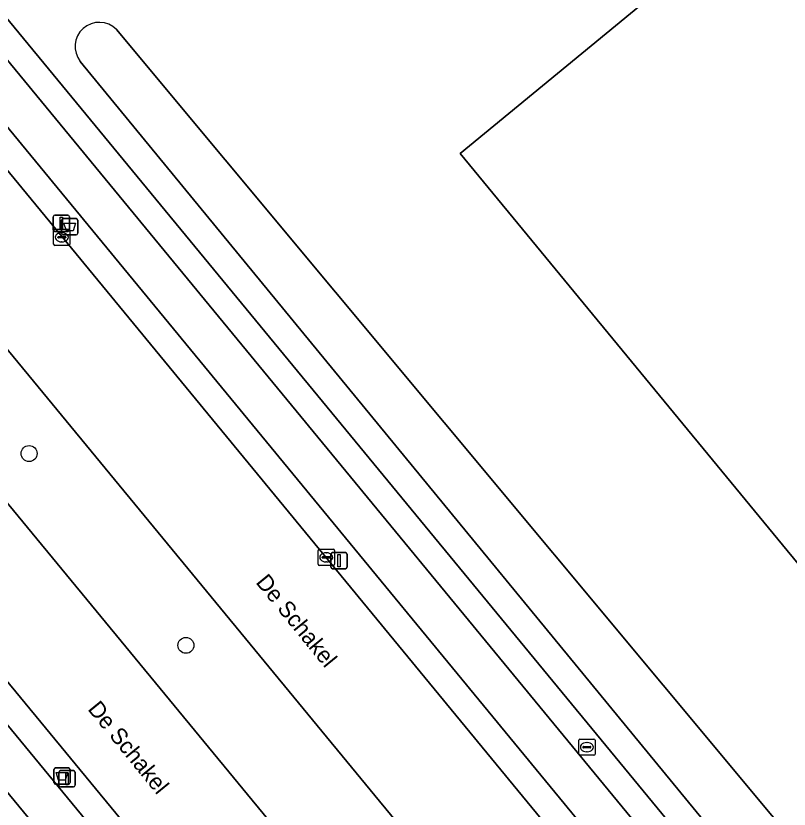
# Model space of a CAD drawing. Extents: x 156141 to 158132, y 385651 to 388333.
# Drawn here: x 157052.52 to 157099.98, y 386429.75 to 386478.47 of the extents above; entities that cross this region are included whole.
import ezdxf

# ---------------------------------------------------------------- set-up
doc = ezdxf.new("R2010")
doc.units = 0
for name, color, linetype in [('IMGEO_Afvalbak', 7, 'Continuous'), ('IMGEO_Berm_groen', 7, 'Continuous'), ('IMGEO_Boom', 7, 'Continuous'), ('IMGEO_Brandkraan', 7, 'Continuous'), ('IMGEO_Erf', 7, 'Continuous'), ('IMGEO_Fietspad_gesloten', 7, 'Continuous'), ('IMGEO_Kolk', 7, 'Continuous'), ('IMGEO_Lichtmast', 7, 'Continuous'), ('IMGEO_Openbare_ruimte_label', 7, 'Continuous'), ('IMGEO_Pand', 7, 'Continuous'), ('IMGEO_Rijbaan_lokaal_gesloten', 7, 'Continuous'), ('IMGEO_Voetpad_open', 7, 'Continuous'), ('IMGEO_Waterloop', 7, 'Continuous')]:
    doc.layers.add(name, color=color, linetype=linetype)

msp = doc.modelspace()

# ---------------------------------------------------------------- linework, layer by layer
at = {"layer": 'IMGEO_Afvalbak'}
for p, q in [((157055.325, 386465.122), (157055.325, 386465.922)), ((157055.325, 386465.922), (157055.325, 386465.122)), ((157055.425, 386466.022), (157056.215, 386466.022)), ((157056.215, 386466.022), (157055.425, 386466.022)), ((157056.315, 386465.922), (157056.315, 386465.122)), ((157056.315, 386465.122), (157056.315, 386465.922)), ((157056.215, 386465.022), (157055.425, 386465.022)), ((157055.425, 386465.022), (157056.215, 386465.022)), ((157054.85, 386431.38), (157054.85, 386432.18)), ((157054.85, 386432.18), (157054.85, 386431.38)), ((157054.95, 386432.28), (157055.74, 386432.28)), ((157055.74, 386432.28), (157054.95, 386432.28)), ((157055.84, 386432.18), (157055.84, 386431.38)), ((157055.84, 386431.38), (157055.84, 386432.18)), ((157055.74, 386431.28), (157054.95, 386431.28)), ((157054.95, 386431.28), (157055.74, 386431.28))]:
    msp.add_line(p, q, dxfattribs=at)
for points in [[(157055.468, 386465.736), (157056.172, 386465.736), (157056.023, 386465.266), (157055.617, 386465.266), (157055.468, 386465.736)], [(157054.993, 386431.994), (157055.697, 386431.994), (157055.548, 386431.524), (157055.142, 386431.524), (157054.993, 386431.994)]]:
    msp.add_lwpolyline(points, dxfattribs=at)
for centre, start, end in [((157055.425, 386465.922), 90, 180), ((157055.425, 386465.922), 90, 180), ((157056.215, 386465.922), 0, 90), ((157056.215, 386465.922), 360, 90), ((157055.425, 386465.122), 180, 270), ((157055.425, 386465.122), 180, 270), ((157056.215, 386465.122), 270, 0), ((157056.215, 386465.122), 270, 0), ((157054.95, 386432.18), 90, 180), ((157054.95, 386432.18), 90, 180), ((157055.74, 386432.18), 0, 90), ((157055.74, 386432.18), 360, 90), ((157054.95, 386431.38), 180, 270), ((157054.95, 386431.38), 180, 270), ((157055.74, 386431.38), 270, 0), ((157055.74, 386431.38), 270, 0)]:
    msp.add_arc(centre, 0.1, start, end, dxfattribs=at)
at = {"layer": 'IMGEO_Berm_groen'}
for points in [[(157002.333, 386508.861), (157009.629, 386500), (157103.143, 386386.435), (157105.1, 386384.051), (157109.728, 386387.854), (157107.759, 386390.255), (157017.392, 386500)], [(157000.586, 386500), (157000, 386500.712), (156999.306, 386501.555), (156997.229, 386501.521), (157000, 386498.057), (157086.189, 386393.379)], [(157099.714, 386379.637), (157000.586, 386500)], [(157104.914, 386407.314), (157047.712, 386476.837), (157046.395, 386475.769), (157115.109, 386392.268)]]:
    msp.add_lwpolyline(points, dxfattribs=at)
at = {"layer": 'IMGEO_Boom'}
for centre in [(157053.326, 386451.588), (157062.955, 386439.808)]:
    msp.add_circle(centre, 0.489, dxfattribs=at)
at = {"layer": 'IMGEO_Brandkraan'}
for p, q in [((157087.068, 386433.128), (157087.068, 386433.98)), ((157087.143, 386434.054), (157087.995, 386434.054)), ((157088.069, 386433.98), (157088.069, 386433.128)), ((157087.327, 386433.548), (157087.327, 386433.56)), ((157087.765, 386433.511), (157087.367, 386433.511)), ((157087.37, 386433.597), (157087.768, 386433.597)), ((157087.556, 386433.834), (157087.581, 386433.834)), ((157087.811, 386433.56), (157087.811, 386433.548)), ((157087.995, 386433.054), (157087.143, 386433.054)), ((157087.579, 386433.274), (157087.554, 386433.274))]:
    msp.add_line(p, q, dxfattribs=at)
for points in [[(157087.068, 386433.128), (157087.068, 386433.98)], [(157087.143, 386434.054), (157087.995, 386434.054)], [(157088.069, 386433.98), (157088.069, 386433.128)], [(157087.995, 386433.054), (157087.143, 386433.054)]]:
    msp.add_lwpolyline(points, dxfattribs=at)
for centre, radius, start, end in [((157087.145, 386433.978), 0.0765, 91.552, 178.448), ((157087.145, 386433.978), 0.0765, 91.552, 178.448), ((157087.993, 386433.978), 0.0765, 1.552, 88.448), ((157087.993, 386433.978), 0.0765, 1.552, 88.448), ((157087.367, 386433.557), 0.0403, 85.8775, 175.7526), ((157087.364, 386433.547), 0.0366, 178.938, 274.7102), ((157087.768, 386433.554), 0.043, 264.8664, 352.4533), ((157087.772, 386433.559), 0.0386, 1.7309, 96.639), ((157087.145, 386433.13), 0.0765, 181.552, 268.448), ((157087.145, 386433.13), 0.0765, 181.552, 268.448), ((157087.993, 386433.13), 0.0765, 271.552, 358.448), ((157087.993, 386433.13), 0.0765, 271.552, 358.448)]:
    msp.add_arc(centre, radius, start, end, dxfattribs=at)
for centre, major_axis, ratio, start_param, end_param in [((157087.555, 386433.554), (-0.387, 0.002), 0.722429, 4.712389, 7.853982), ((157087.58, 386433.554), (-0.39, 0.002), 0.717154, 1.570796, 4.712389)]:
    msp.add_ellipse(centre, major_axis=major_axis, ratio=ratio, start_param=start_param, end_param=end_param, dxfattribs=at)
at = {"layer": 'IMGEO_Erf'}
for points in [[(156920.91, 386652.293), (156913.636, 386646.333), (156919.699, 386638.931), (156919.907, 386638.664), (156922.955, 386634.963), (156962.332, 386587.153), (156969.416, 386578.552), (156982.109, 386563.141), (156988.377, 386555.544), (157000, 386541.408), (157034.096, 386500), (157043.743, 386488.284), (157044.247, 386487.672), (157048.737, 386482.212), (157049.528, 386481.275), (157107.842, 386410.438)], [(157058.683, 386477.643), (157112.372, 386413.22)], [(157108.302, 386412.53), (157056.469, 386475.667)]]:
    msp.add_lwpolyline(points, dxfattribs=at)
msp.add_lwpolyline([(157116.212, 386500), (157127.098, 386508.962), (157133.365, 386514.121), (157165.777, 386540.804), (157199.375, 386500), (157212.507, 386484.051), (157183.012, 386459.796), (157181.862, 386461.196), (157166.855, 386448.839), (157138.856, 386425.768), (157126.754, 386415.792), (157110.039, 386436.118), (157108.665, 386434.944), (157079.786, 386470.013)], close=True, dxfattribs=at)
msp.add_arc((157057.637, 386476.587), 1.487, 45.2714, 218.2265, dxfattribs=at)
at = {"layer": 'IMGEO_Fietspad_gesloten'}
for points in [[(156987.042, 386550.468), (156995.781, 386539.855), (157000, 386534.731), (157002.795, 386531.336), (157028.597, 386500), (157040.037, 386486.185), (157040.105, 386486.102), (157047.634, 386476.932), (157047.712, 386476.837), (157104.914, 386407.314)], [(157106.117, 386409.97), (157048.253, 386480.295), (157042.536, 386487.235), (157031.987, 386500), (157000, 386538.848)], [(157000, 386498.057), (156997.229, 386501.521), (156995.146, 386499.844), (157000, 386493.948), (157084.094, 386391.796)], [(157086.189, 386393.379), (157000, 386498.057)]]:
    msp.add_lwpolyline(points, dxfattribs=at)
at = {"layer": 'IMGEO_Kolk'}
for p, q in [((157054.835, 386464.445), (157054.835, 386465.297)), ((157054.91, 386465.371), (157055.762, 386465.371)), ((157055.323, 386465.151), (157055.348, 386465.151)), ((157055.836, 386465.297), (157055.836, 386464.445)), ((157055.094, 386464.865), (157055.094, 386464.877)), ((157055.532, 386464.828), (157055.134, 386464.828)), ((157055.137, 386464.914), (157055.535, 386464.914)), ((157055.578, 386464.877), (157055.578, 386464.865)), ((157055.762, 386464.371), (157054.91, 386464.371)), ((157055.346, 386464.591), (157055.321, 386464.591)), ((157071.141, 386445.712), (157071.993, 386445.712)), ((157071.066, 386444.786), (157071.066, 386445.638)), ((157071.325, 386445.206), (157071.325, 386445.218)), ((157071.368, 386445.255), (157071.766, 386445.255)), ((157071.554, 386445.492), (157071.579, 386445.492)), ((157071.809, 386445.218), (157071.809, 386445.206)), ((157072.067, 386445.638), (157072.067, 386444.786)), ((157071.993, 386444.712), (157071.141, 386444.712)), ((157071.763, 386445.169), (157071.365, 386445.169)), ((157071.577, 386444.932), (157071.552, 386444.932))]:
    msp.add_line(p, q, dxfattribs=at)
for points in [[(157054.835, 386464.445), (157054.835, 386465.297)], [(157054.91, 386465.371), (157055.762, 386465.371)], [(157055.836, 386465.297), (157055.836, 386464.445)], [(157055.762, 386464.371), (157054.91, 386464.371)], [(157071.141, 386445.712), (157071.993, 386445.712)], [(157071.066, 386444.786), (157071.066, 386445.638)], [(157072.067, 386445.638), (157072.067, 386444.786)], [(157071.993, 386444.712), (157071.141, 386444.712)]]:
    msp.add_lwpolyline(points, dxfattribs=at)
for centre, radius, start, end in [((157054.912, 386465.295), 0.0765, 91.552, 178.448), ((157054.912, 386465.295), 0.0765, 91.552, 178.448), ((157055.76, 386465.295), 0.0765, 1.552, 88.448), ((157055.76, 386465.295), 0.0765, 1.552, 88.448), ((157055.134, 386464.874), 0.0403, 85.8775, 175.7526), ((157055.131, 386464.864), 0.0366, 178.938, 274.7102), ((157055.535, 386464.871), 0.043, 264.8664, 352.4533), ((157055.539, 386464.876), 0.0386, 1.7309, 96.639), ((157054.912, 386464.447), 0.0765, 181.552, 268.448), ((157054.912, 386464.447), 0.0765, 181.552, 268.448), ((157055.76, 386464.447), 0.0765, 271.552, 358.448), ((157055.76, 386464.447), 0.0765, 271.552, 358.448), ((157071.143, 386445.636), 0.0765, 91.552, 178.448), ((157071.143, 386445.636), 0.0765, 91.552, 178.448), ((157071.991, 386445.636), 0.0765, 1.552, 88.448), ((157071.991, 386445.636), 0.0765, 1.552, 88.448), ((157071.365, 386445.215), 0.0403, 85.8775, 175.7526), ((157071.362, 386445.205), 0.0366, 178.938, 274.7102), ((157071.766, 386445.212), 0.043, 264.8664, 352.4533), ((157071.77, 386445.217), 0.0386, 1.7309, 96.639), ((157071.143, 386444.788), 0.0765, 181.552, 268.448), ((157071.143, 386444.788), 0.0765, 181.552, 268.448), ((157071.991, 386444.788), 0.0765, 271.552, 358.448), ((157071.991, 386444.788), 0.0765, 271.552, 358.448)]:
    msp.add_arc(centre, radius, start, end, dxfattribs=at)
for centre, major_axis, ratio, start_param, end_param in [((157055.322, 386464.871), (-0.387, 0.002), 0.722429, 4.712389, 7.853982), ((157055.347, 386464.871), (-0.39, 0.002), 0.717154, 1.570796, 4.712389), ((157071.553, 386445.212), (-0.387, 0.002), 0.722429, 4.712389, 7.853982), ((157071.578, 386445.212), (-0.39, 0.002), 0.717154, 1.570796, 4.712389)]:
    msp.add_ellipse(centre, major_axis=major_axis, ratio=ratio, start_param=start_param, end_param=end_param, dxfattribs=at)
at = {"layer": 'IMGEO_Lichtmast'}
for p, q in [((157054.815, 386465.33), (157054.815, 386466.13)), ((157054.815, 386466.13), (157054.815, 386465.33)), ((157054.915, 386466.23), (157055.705, 386466.23)), ((157055.705, 386466.23), (157054.915, 386466.23)), ((157055.805, 386466.13), (157055.805, 386465.33)), ((157055.805, 386465.33), (157055.805, 386466.13)), ((157055.705, 386465.23), (157054.915, 386465.23)), ((157054.915, 386465.23), (157055.705, 386465.23)), ((157071.857, 386444.609), (157071.857, 386445.409)), ((157071.857, 386445.409), (157071.857, 386444.609)), ((157071.957, 386445.509), (157072.747, 386445.509)), ((157072.747, 386445.509), (157071.957, 386445.509)), ((157072.847, 386445.409), (157072.847, 386444.609)), ((157072.847, 386444.609), (157072.847, 386445.409)), ((157072.747, 386444.509), (157071.957, 386444.509)), ((157071.957, 386444.509), (157072.747, 386444.509)), ((157055.26, 386432.112), (157056.05, 386432.112)), ((157056.05, 386432.112), (157055.26, 386432.112)), ((157055.16, 386431.212), (157055.16, 386432.012)), ((157055.16, 386432.012), (157055.16, 386431.212)), ((157056.15, 386432.012), (157056.15, 386431.212)), ((157056.15, 386431.212), (157056.15, 386432.012)), ((157056.05, 386431.112), (157055.26, 386431.112)), ((157055.26, 386431.112), (157056.05, 386431.112))]:
    msp.add_line(p, q, dxfattribs=at)
for points in [[(157055.235, 386466.105), (157055.385, 386466.105), (157055.385, 386465.355), (157055.235, 386465.355), (157055.235, 386466.105)], [(157072.277, 386445.384), (157072.427, 386445.384), (157072.427, 386444.634), (157072.277, 386444.634), (157072.277, 386445.384)], [(157055.58, 386431.987), (157055.73, 386431.987), (157055.73, 386431.237), (157055.58, 386431.237), (157055.58, 386431.987)]]:
    msp.add_lwpolyline(points, dxfattribs=at)
for centre, start, end in [((157054.915, 386466.13), 90, 180), ((157054.915, 386466.13), 90, 180), ((157055.705, 386466.13), 0, 90), ((157055.705, 386466.13), 360, 90), ((157054.915, 386465.33), 180, 270), ((157054.915, 386465.33), 180, 270), ((157055.705, 386465.33), 270, 0), ((157055.705, 386465.33), 270, 0), ((157071.957, 386445.409), 90, 180), ((157071.957, 386445.409), 90, 180), ((157072.747, 386445.409), 0, 90), ((157072.747, 386445.409), 360, 90), ((157071.957, 386444.609), 180, 270), ((157071.957, 386444.609), 180, 270), ((157072.747, 386444.609), 270, 0), ((157072.747, 386444.609), 270, 0), ((157055.26, 386432.012), 90, 180), ((157055.26, 386432.012), 90, 180), ((157056.05, 386432.012), 0, 90), ((157056.05, 386432.012), 360, 90), ((157055.26, 386431.212), 180, 270), ((157055.26, 386431.212), 180, 270), ((157056.05, 386431.212), 270, 0), ((157056.05, 386431.212), 270, 0)]:
    msp.add_arc(centre, 0.1, start, end, dxfattribs=at)
at = {"layer": 'IMGEO_Pand'}
msp.add_lwpolyline([(157183.012, 386459.796), (157212.507, 386484.051), (157199.375, 386500), (157165.777, 386540.804), (157133.365, 386514.121), (157127.098, 386508.962), (157116.212, 386500), (157079.786, 386470.013), (157108.665, 386434.944), (157110.039, 386436.118), (157126.754, 386415.792), (157138.856, 386425.768), (157166.855, 386448.839), (157181.862, 386461.196)], close=True, dxfattribs=at)
at = {"layer": 'IMGEO_Rijbaan_lokaal_gesloten'}
for points in [[(157006.877, 386512.769), (157017.392, 386500), (157107.759, 386390.255), (157109.728, 386387.854), (157110.438, 386386.99), (157115.824, 386391.443), (157115.109, 386392.268), (157046.395, 386475.769), (157046.311, 386475.871), (157038.798, 386484.996), (157038.728, 386485.081), (157026.409, 386500), (157002.547, 386528.981), (157000, 386532.075), (156993.399, 386540.123), (156989.447, 386544.942)], [(156985.569, 386518.241), (156993.209, 386508.961), (156999.306, 386501.555), (157000, 386500.712), (157000.586, 386500), (157099.714, 386379.637), (157100.424, 386378.778), (157105.794, 386383.207), (157105.1, 386384.051), (157103.143, 386386.435), (157009.629, 386500), (157002.333, 386508.861)]]:
    msp.add_lwpolyline(points, dxfattribs=at)
at = {"layer": 'IMGEO_Voetpad_open'}
for points in [[(157084.094, 386391.796), (157000, 386493.948)], [(157107.842, 386410.438), (157049.528, 386481.275), (157048.253, 386480.295), (157106.117, 386409.97)]]:
    msp.add_lwpolyline(points, dxfattribs=at)
at = {"layer": 'IMGEO_Waterloop'}
for points in [[(157112.372, 386413.22), (157058.683, 386477.643)], [(157056.469, 386475.667), (157108.302, 386412.53)]]:
    msp.add_lwpolyline(points, dxfattribs=at)
msp.add_arc((157057.637, 386476.587), 1.487, 45.2714, 218.2265, dxfattribs=at)

# ---------------------------------------------------------------- texts
at = {"layer": 'IMGEO_Openbare_ruimte_label'}
for p in [(157067.201, 386443.665), (157056.885, 386435.878)]:
    msp.add_text('De Schakel', height=1, rotation=309.1967, dxfattribs=at).set_placement(p)

doc.saveas('drawing.dxf')
